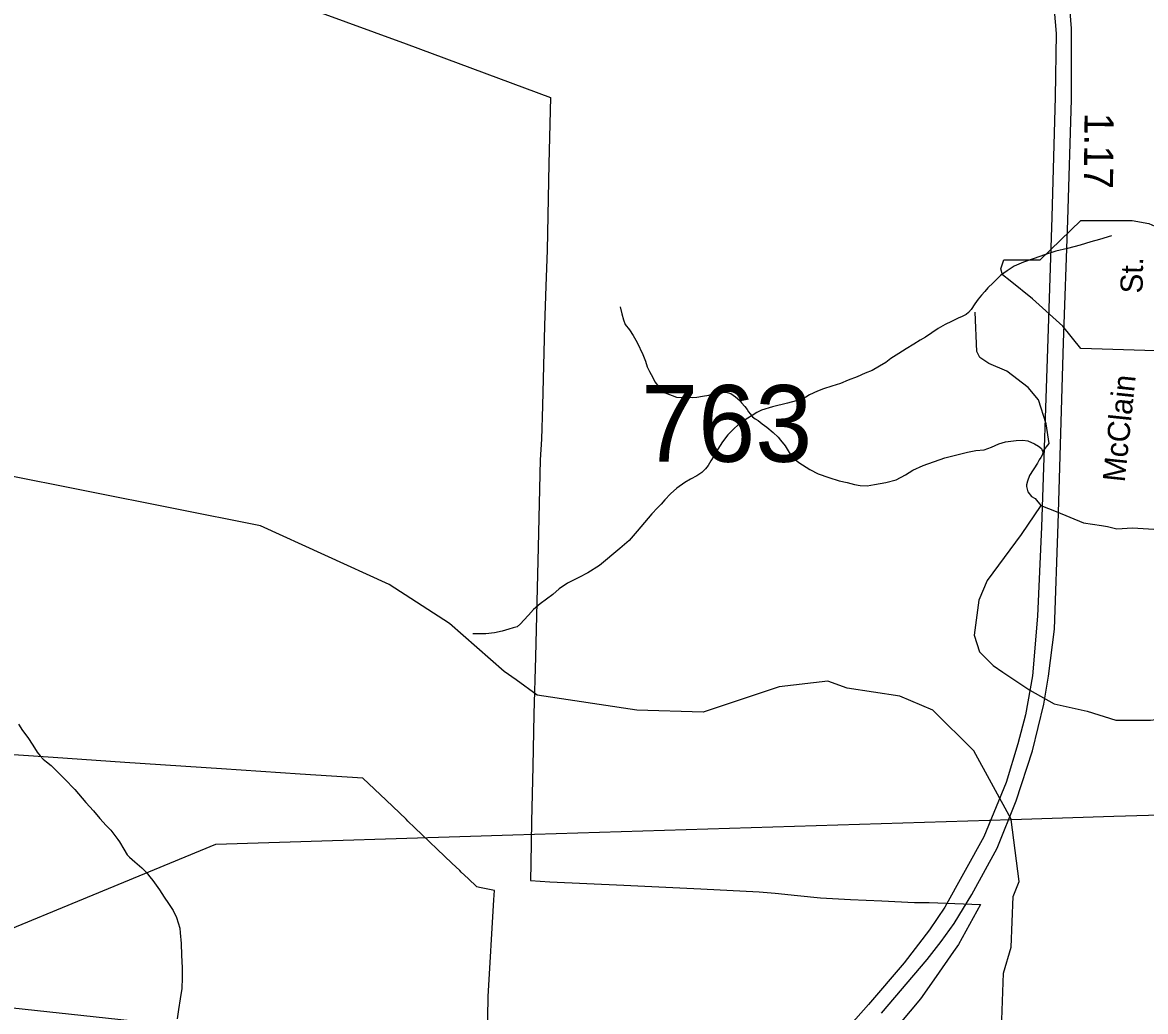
# Model space of a CAD drawing. Extents: x 2001466 to 2224147, y 644118 to 847247.
# Drawn here: x 2043360 to 2048162, y 697641 to 701870 of the extents above; entities that cross this region are included whole.
import ezdxf

# ---------------------------------------------------------------- set-up
doc = ezdxf.new("R2010")
doc.units = 0
for name, color, linetype in [('Exist Boundary Political City Limit New', 7, 'Continuous'), ('Exist Hydrographic Misc Water Feature', 7, 'Continuous'), ('Exist Road Non-System Type 51', 7, 'Continuous'), ('Exist Road Non-System Type 51 Label', 7, 'Continuous'), ('Exist Road Primary NC Divided Attributed', 7, 'Continuous'), ('Exist Road Primary NC Service Mileage Hundredths English Label', 7, 'Continuous'), ('Exist Road Secondary Structure Standard Bridge Number Label', 7, 'Continuous'), ('Exist Utilities Electrical Transmission Line', 7, 'Continuous'), ('Map Preparation Boundary City Limit Buffer Line', 7, 'Continuous')]:
    doc.layers.add(name, color=color, linetype=linetype)

msp = doc.modelspace()

# ---------------------------------------------------------------- linework, layer by layer
at = {"layer": 'Exist Boundary Political City Limit New'}
for points in [[(2044348, 702018.6), (2045000, 701778.9), (2045617.8, 701549.1), (2045611.2, 701265.2), (2045603.4, 700896.2), (2045598.4, 700743.2), (2045592.2, 700574.9), (2045584, 700230.9), (2045579, 700088.1), (2045574.2, 700000), (2045565.5, 699626.2), (2045553.1, 699158.2), (2045547.2, 698912.1), (2045541.9, 698689.3), (2045536.9, 698453.6), (2045533.4, 698273.4), (2045532, 698201.1), (2045615.2, 698196.1), (2045931.2, 698181.9), (2046260.8, 698166.2), (2046509.9, 698153.3), (2046577.9, 698146.7), (2046673.5, 698136.7), (2046772.6, 698126.7), (2046900.8, 698120.3), (2047034.4, 698114.8), (2047174.5, 698107.5), (2047236.4, 698106.7), (2047457.2, 698099.1), (2047362, 697927.7), (2047341.1, 697897.6), (2047267.1, 697790.9), (2047200.1, 697695.4), (2047111.9, 697589.4)], [(2045347.2, 697435.9), (2045350.8, 697704.8), (2045376.1, 698119), (2045378.5, 698158.1), (2045314.4, 698171.6), (2045303.1, 698174), (2045266.2, 698209.2), (2045236.5, 698237.4), (2045230.4, 698243.3), (2045196.6, 698275.5), (2045038.4, 698426.2), (2045008, 698455.1), (2045000, 698462.8), (2044914.5, 698544.1), (2044815.9, 698638.2), (2044547.2, 698656.2), (2044210.5, 698678.7), (2043798.4, 698706.3), (2043490.8, 698726.9), (2043172.5, 698748.2), (2042243.8, 698810.4), (2041608.5, 698852.9), (2041327.5, 698871.3)], [(2042898, 697598.8), (2042908.2, 697700.2), (2044982.1, 697477.1)]]:
    msp.add_lwpolyline(points, dxfattribs=at)
at = {"layer": 'Exist Hydrographic Misc Water Feature'}
for points in [[(2048016.1, 700958.7), (2047966.1, 700942.5), (2047928.2, 700932.5), (2047882.2, 700918.4), (2047828.3, 700904.3), (2047778.3, 700892.2), (2047734.4, 700878.1), (2047682.3, 700860), (2047640.5, 700846), (2047600.5, 700827.9), (2047570.5, 700807.8), (2047542.5, 700787.7), (2047510.7, 700757.7), (2047488.5, 700735.7), (2047474.6, 700719.6), (2047460.8, 700703.6), (2047446.7, 700687.6), (2047432.7, 700667.6), (2047417, 700643.6), (2047404.9, 700629.5), (2047394.8, 700621.5), (2047378.8, 700613.5), (2047360.8, 700605.5), (2047332.9, 700591.4), (2047305, 700579.4), (2047275.1, 700561.3), (2047249, 700543.3), (2047221.1, 700525.2), (2047199.2, 700511.2), (2047171.1, 700495.1), (2047139.1, 700475.1), (2047107.3, 700455), (2047073.3, 700433), (2047051.1, 700416.9), (2047025.3, 700400.9), (2046993.3, 700382.8), (2046963.4, 700370.8), (2046929.6, 700354.7), (2046891.4, 700340.6), (2046857.6, 700326.6), (2046821.5, 700314.5), (2046785.6, 700304.4), (2046759.6, 700294.4), (2046725.5, 700278.3), (2046709.5, 700268.3), (2046689.6, 700258.2), (2046631.8, 700242.1), (2046567.6, 700226.1), (2046519.7, 700212), (2046499.8, 700201.9), (2046479.9, 700189.9), (2046461.8, 700177.9), (2046441.9, 700165.8), (2046421.8, 700151.7), (2046399.9, 700131.7), (2046375.9, 700107.7), (2046354, 700077.7), (2046334.1, 700045.6), (2046316, 700015.6), (2046304.1, 699995.6), (2046292.2, 699975.5), (2046280.2, 699961.5), (2046264.4, 699945.5), (2046244.3, 699931.5), (2046216.4, 699917.5), (2046192.4, 699903.4), (2046158.6, 699879.3), (2046130.5, 699855.2), (2046106.7, 699829.2), (2046090.7, 699811.2), (2046074.7, 699795.2), (2046050.7, 699769.1), (2045988.8, 699695.1), (2045954.9, 699655), (2045915, 699620.9), (2045827.2, 699548.7), (2045777.2, 699516.7), (2045739.2, 699496.6), (2045691.2, 699472.5), (2045655.4, 699448.4), (2045627.3, 699424.4), (2045601.4, 699404.4), (2045573.5, 699384.3), (2045545.4, 699360.2), (2045523.5, 699336.2), (2045503.6, 699314.2), (2045489.7, 699298.1), (2045475.5, 699286.1), (2045457.7, 699282.1), (2045439.6, 699276), (2045411.8, 699268.1), (2045377.7, 699260), (2045341.6, 699255.9), (2045311.7, 699255.9), (2045285.6, 699255.8)], [(2045471.2, 699059), (2045420.4, 699095.5), (2045186.4, 699300.3), (2044927.4, 699466.4), (2044377.3, 699717.2), (2043260.3, 699940), (2043002.4, 700073.2), (2042651.3, 700162.4), (2042485.5, 700237.9), (2041942.5, 700662.4), (2041675.5, 700785.9), (2041267.4, 700836.9)], [(2046886.3, 699023), (2046803.2, 699054.2), (2046595.3, 699028.9), (2046270.3, 698920.7), (2045987.3, 698929.7), (2045561.2, 698994.2), (2045471.2, 699059)], [(2047587.6, 698462.4), (2047587.4, 698464), (2047428.2, 698756), (2047253.3, 698930.2), (2047111.2, 698988.8), (2046886.3, 699023)], [(2043342.8, 698870.2), (2043360.8, 698842.2), (2043382.8, 698812.3), (2043404.9, 698780.3), (2043423, 698750.3), (2043435.1, 698734.4), (2043449, 698720.4), (2043463.1, 698708.5), (2043483, 698692.4), (2043507, 698668.5), (2043539.2, 698636.6), (2043583.3, 698590.7), (2043631.3, 698534.7), (2043663.5, 698498.8), (2043691.4, 698466.9), (2043717.4, 698436.9)], [(2047900.9, 697235.8), (2047856.2, 697274.2), (2047698.3, 697365.9), (2047614.2, 697456.3), (2047547.4, 697605.3), (2047555.4, 697805.2), (2047588.4, 697916.1), (2047596.4, 698132.5), (2047621.2, 698197.6), (2047587.6, 698462.4)], [(2043717.4, 698436.9), (2043737.5, 698417), (2043767.6, 698377), (2043775.6, 698367.1), (2043793.7, 698335.1), (2043807.6, 698311.1), (2043817.7, 698301.1), (2043839.8, 698281.2), (2043869.8, 698255.2), (2043889.9, 698235.3), (2043904, 698217.3), (2043918, 698201.4), (2043946, 698161.4), (2043966.1, 698129.4), (2043984, 698103.5), (2044004.3, 698073.6), (2044018.2, 698043.6), (2044026.2, 698019.6), (2044032.4, 697997.7), (2044034.2, 697977.7), (2044038.5, 697931.6), (2044040.4, 697881.6), (2044042.6, 697827.7), (2044042.6, 697785.7), (2044040.8, 697739.7), (2044034.8, 697695.7), (2044026.8, 697649.6), (2044020.9, 697609.6)]]:
    msp.add_lwpolyline(points, dxfattribs=at)
at = {"layer": 'Exist Road Non-System Type 51'}
for points in [[(2048205, 700466.5), (2047885.7, 700475.5), (2047808.4, 700572.3), (2047679.5, 700688.3), (2047582.8, 700765.7), (2047550.6, 700791.5), (2047544.1, 700817.3), (2047557, 700855.9), (2047634.4, 700855.9), (2047711.7, 700855.9), (2047885.7, 701023.6), (2048104.8, 701023.6), (2048175.7, 701010.7), (2048227, 700988.5)], [(2045915.2, 700654.9), (2045922.6, 700624.8), (2045930, 700598.6), (2045937.6, 700578.4), (2045955.2, 700556.1), (2045970.7, 700531.8), (2045988, 700501.4), (2046013, 700450.9), (2046024.4, 700422.7), (2046031.9, 700398.5), (2046041.5, 700378.3), (2046055, 700352), (2046064.6, 700333.8), (2046080.2, 700313.5), (2046093.9, 700297.3), (2046107.7, 700287), (2046157.3, 700268), (2046223.3, 700266.6), (2046243.3, 700268.2), (2046267.4, 700271.7), (2046295.5, 700277.1), (2046317.6, 700284.7), (2046339.7, 700290.2), (2046359.7, 700289.8), (2046373.7, 700287.5), (2046389.6, 700283.2), (2046409.3, 700268.8), (2046427, 700254.5), (2046434.8, 700244.3), (2046448.5, 700228), (2046458.2, 700215.8), (2046464, 700205.7), (2046471.8, 700197.5), (2046481.6, 700183.4), (2046493.4, 700175.1), (2046505.3, 700168.9), (2046523, 700154.5), (2046542.7, 700140.1), (2046570.2, 700117.5), (2046591.8, 700097.1), (2046601.5, 700084.9), (2046621.1, 700060.5), (2046638.5, 700032.1), (2046654, 700009.8), (2046679.6, 699989.3), (2046727, 699958.3), (2046762.6, 699939.6), (2046808.3, 699924.7), (2046852, 699909.8), (2046885.8, 699903.1), (2046917.7, 699894.5), (2046941.6, 699890), (2046971.6, 699889.4), (2047003.7, 699894.7), (2047051.9, 699903.7), (2047096.1, 699914.8), (2047136.5, 699936), (2047166.9, 699955.4), (2047211.3, 699976.5), (2047304, 700008.6), (2047400.5, 700032.6), (2047436.6, 700039.9), (2047472.7, 700043.1), (2047502.9, 700054.5), (2047535.2, 700067.9), (2047563.4, 700077.3), (2047609.5, 700082.4), (2047637.5, 700083.8), (2047659.5, 700081.3), (2047687.2, 700068.8), (2047705, 700058.4), (2047716.8, 700048.2), (2047720.6, 700040.1), (2047722.6, 700036.1)], [(2047722.6, 700036.1), (2047749.9, 700070.4), (2047737, 700154.2), (2047704.8, 700257.3), (2047659.7, 700308.9), (2047569.5, 700379.8), (2047492.1, 700412.1), (2047453.5, 700437.9), (2047440.6, 700463.7), (2047434.1, 700631.3)], [(2047722.6, 700036.1), (2047722.4, 700028.1), (2047720.2, 700020.1), (2047714, 700010.2), (2047707.8, 700000.4), (2047699.6, 699986.5), (2047666.5, 699933.2), (2047658, 699909.4), (2047653.7, 699893.5), (2047653.5, 699885.5), (2047659, 699863.3), (2047674.6, 699843), (2047690.5, 699834.7), (2047715, 699804.6)], [(2047715, 699804.6), (2047630.8, 699681.4), (2047485, 699483.6), (2047449.3, 699399.3), (2047429.9, 699250.1), (2047452.5, 699178.5), (2047510.5, 699120.5), (2047552, 699092.5)], [(2047715, 699804.6), (2047779.9, 699778.7), (2047896.5, 699730.1), (2047974.3, 699718.7), (2048000.2, 699715.5), (2048039.1, 699705.7), (2048107.1, 699709)], [(2048107.1, 699709), (2048220.6, 699702.5), (2048836.3, 699675.3)], [(2047552, 699092.5), (2047668, 699015.1), (2047771.1, 698957.1), (2047912.9, 698924.9), (2048035.3, 698886.2), (2048183.6, 698886.2), (2048286.7, 698899.1), (2048376.9, 698860.4), (2048467.1, 698834.6), (2048583.1, 698834.6), (2048699.1, 698873.3), (2048763.6, 698912), (2048799.2, 698952)]]:
    msp.add_lwpolyline(points, dxfattribs=at)
at = {"layer": 'Exist Road Primary NC Divided Attributed'}
for points in [[(2047767.2, 701974.3), (2047779.8, 701823.2), (2047776.4, 701553.1), (2047761.4, 701037.4), (2047744.1, 700518.1), (2047717.6, 699713.9), (2047700.3, 699332), (2047678.4, 699075.8), (2047649.5, 698909.6), (2047615.5, 698786.2), (2047565.9, 698620), (2047470.8, 698388.1), (2047304.7, 698086.9), (2047239, 697990), (2047130.6, 697849.2), (2046977.8, 697671.5), (2046639.8, 697288.5)], [(2047033.1, 697633.5), (2047229.2, 697863.1), (2047288.6, 697940.4), (2047344, 698016.8), (2047420, 698141.2), (2047527.3, 698339.6), (2047609.7, 698541.6), (2047679.5, 698755), (2047726.8, 698955.8), (2047747.6, 699074.6), (2047772.9, 699276.6), (2047789.1, 699726.6), (2047811, 700500.8), (2047829.4, 701024.7), (2047845.6, 701540.5), (2047845.6, 701845.1), (2047835.2, 701970.8)]]:
    msp.add_lwpolyline(points, dxfattribs=at)
at = {"layer": 'Exist Utilities Electrical Transmission Line'}
msp.add_line((2045456.6, 698396.2), (2047587.6, 698462.4), dxfattribs=at)
for points in [[(2047587.6, 698462.4), (2048026.5, 698476), (2049063.4, 698506)], [(2042701.9, 697744.1), (2044186.5, 698356.7), (2045456.6, 698396.2)]]:
    msp.add_lwpolyline(points, dxfattribs=at)
at = {"layer": 'Map Preparation Boundary City Limit Buffer Line'}
for points in [[(2044348, 702018.6), (2045000, 701778.9), (2045617.8, 701549.1), (2045611.2, 701265.2), (2045603.4, 700896.2), (2045598.4, 700743.2), (2045592.2, 700574.9), (2045584, 700230.9), (2045579, 700088.1), (2045574.2, 700000), (2045565.5, 699626.2), (2045553.1, 699158.2), (2045547.2, 698912.1), (2045541.9, 698689.3), (2045536.9, 698453.6), (2045533.4, 698273.4), (2045532, 698201.1), (2045615.2, 698196.1), (2045931.2, 698181.9), (2046260.8, 698166.2), (2046509.9, 698153.3), (2046577.9, 698146.7), (2046673.5, 698136.7), (2046772.6, 698126.7), (2046900.8, 698120.3), (2047034.4, 698114.8), (2047174.5, 698107.5), (2047236.4, 698106.7), (2047457.2, 698099.1), (2047362, 697927.7), (2047341.1, 697897.6), (2047267.1, 697790.9), (2047200.1, 697695.4), (2047111.9, 697589.4)], [(2045347.2, 697435.9), (2045350.8, 697704.8), (2045376.1, 698119), (2045378.5, 698158.1), (2045314.4, 698171.6), (2045303.1, 698174), (2045266.2, 698209.2), (2045236.5, 698237.4), (2045230.4, 698243.3), (2045196.6, 698275.5), (2045038.4, 698426.2), (2045008, 698455.1), (2045000, 698462.8), (2044914.5, 698544.1), (2044815.9, 698638.2), (2044547.2, 698656.2), (2044210.5, 698678.7), (2043798.4, 698706.3), (2043490.8, 698726.9), (2043172.5, 698748.2), (2042243.8, 698810.4), (2041608.5, 698852.9), (2041327.5, 698871.3)], [(2042898, 697598.8), (2042908.2, 697700.2), (2044982.1, 697477.1)]]:
    msp.add_lwpolyline(points, dxfattribs=at)

# ---------------------------------------------------------------- texts
at = {"layer": 'Exist Road Non-System Type 51 Label'}
for s, rotation, p in [(' St.', 88.8302, (2048148.6, 700675.5)), ('McClain', 84.068, (2048073.2, 699902.1))]:
    msp.add_text(s, height=95, rotation=rotation, dxfattribs=at).set_placement(p)
at = {"layer": 'Exist Road Primary NC Service Mileage Hundredths English Label'}
msp.add_text('1.17', height=125, rotation=269.3762, dxfattribs=at).set_placement((2047901.7, 701484.7))
at = {"layer": 'Exist Road Secondary Structure Standard Bridge Number Label'}
msp.add_text('763', height=328.08, dxfattribs=at).set_placement((2046005.2, 699991.7))

doc.saveas('drawing.dxf')
